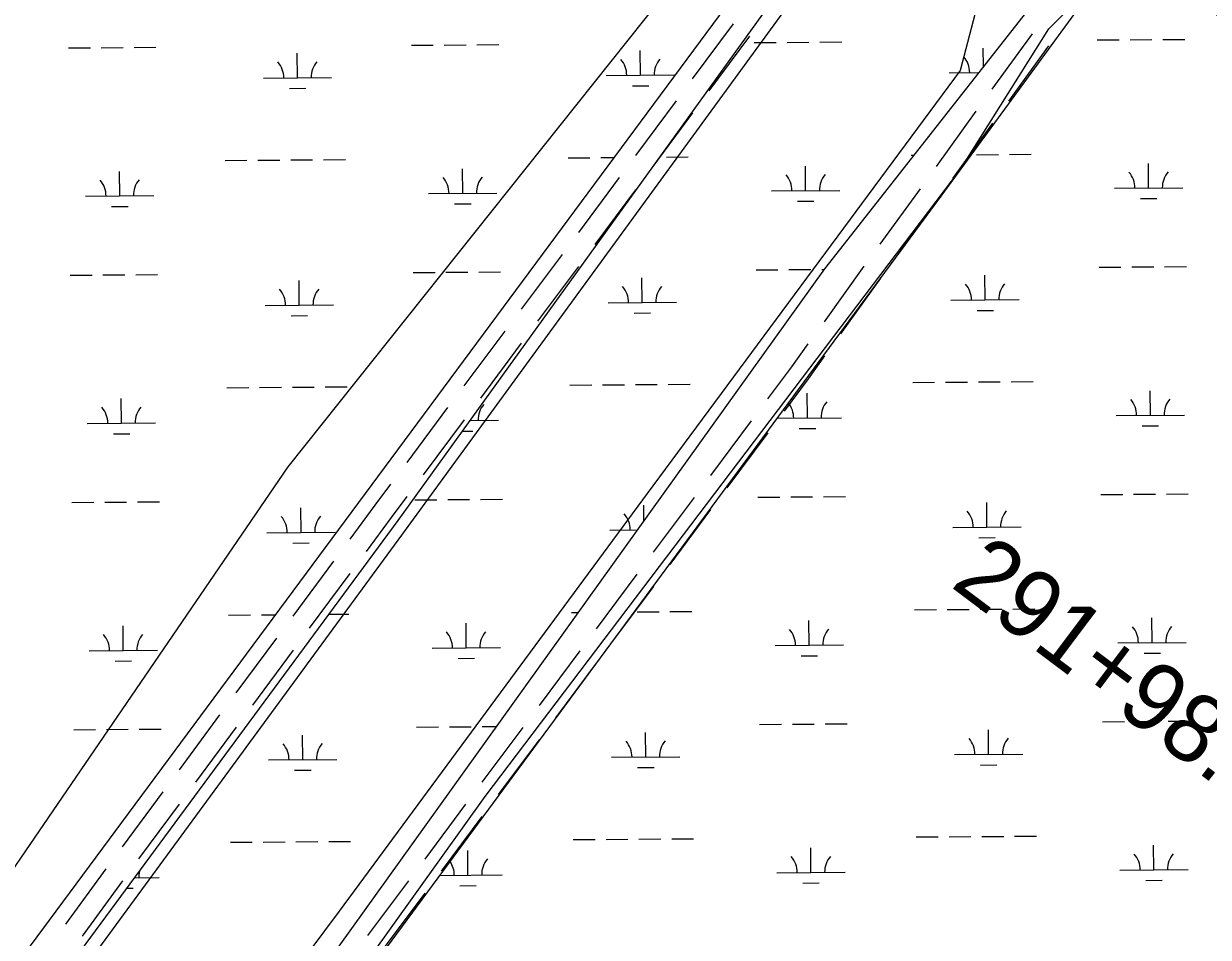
# Model space of a CAD drawing. Extents: x 3540316 to 3578335, y 553172 to 578787.
# Drawn here: x 3572112 to 3573845, y 572384 to 573721 of the extents above; entities that cross this region are included whole.
import ezdxf

# ---------------------------------------------------------------- set-up
doc = ezdxf.new("R2010")
doc.units = 0
for name, color, linetype in [('V-ROAD-CNTR', 7, 'Continuous'), ('V-SITE-VEGE', 7, 'Continuous'), ('V-SURV-IDEN', 7, 'Continuous'), ('V-WETL-SWMP', 7, 'Continuous')]:
    doc.layers.add(name, color=color, linetype=linetype)

msp = doc.modelspace()

# ---------------------------------------------------------------- linework, layer by layer
at = {"layer": 'V-ROAD-CNTR'}
for points in [[(3573090.7, 573640.5), (3573150.3, 573720.8)], [(3573114.8, 573622.6), (3573174.4, 573702.9)], [(3573529.3, 573625.3), (3573587.9, 573706.4)], [(3573553.6, 573607.7), (3573612.2, 573688.8)], [(3573007.4, 573528), (3573066.9, 573608.3)], [(3573031.5, 573510.1), (3573091, 573590.5)], [(3573447.4, 573511.8), (3573505.9, 573592.9)], [(3573471.7, 573494.2), (3573530.2, 573575.3)], [(3572924, 573415.5), (3572983.5, 573495.8)], [(3572948.1, 573397.6), (3573007.7, 573478)], [(3573365.4, 573398.3), (3573424, 573479.4)], [(3573389.7, 573380.7), (3573448.3, 573461.8)], [(3572840.4, 573303.3), (3572900.2, 573383.4)], [(3572864.4, 573285.4), (3572924.2, 573365.5)], [(3573283.5, 573284.8), (3573342, 573365.9)], [(3573307.8, 573267.2), (3573366.3, 573348.3)], [(3572756.6, 573191.1), (3572816.4, 573271.2)], [(3572780.7, 573173.1), (3572840.5, 573253.3)], [(3573200.9, 573172), (3573236, 573219), (3573260, 573252.4)], [(3573225, 573154.1), (3573260.2, 573201.3), (3573284.4, 573234.8)], [(3572672.9, 573078.9), (3572732.7, 573159)], [(3572697, 573060.9), (3572756.8, 573141.1)], [(3573117.3, 573059.7), (3573177, 573139.9)], [(3573141.4, 573041.8), (3573201.1, 573122)], [(3572589.4, 572966.5), (3572626.2, 573016.2), (3572649, 573046.8)], [(3572613.5, 572948.6), (3572650.2, 572998.3), (3572673, 573028.9)], [(3573033.7, 572947.4), (3573093.4, 573027.6)], [(3573057.7, 572929.5), (3573117.5, 573009.7)], [(3572506.1, 572853.9), (3572565.6, 572934.3)], [(3572530.2, 572836.1), (3572589.7, 572916.5)], [(3572950, 572835.2), (3573009.8, 572915.4)], [(3572974.1, 572817.2), (3573033.8, 572897.4)], [(3572422.8, 572741.4), (3572482.3, 572821.8)], [(3572447, 572723.5), (3572506.4, 572803.9)], [(3572866.4, 572722.9), (3572926.1, 572803.1)], [(3572890.5, 572705), (3572950.2, 572785.2)], [(3572339.6, 572628.8), (3572399, 572709.2)], [(3572363.7, 572611), (3572423.2, 572691.4)], [(3572782.8, 572610.6), (3572842.5, 572690.8)], [(3572806.8, 572592.7), (3572866.6, 572672.9)], [(3572256.3, 572516.3), (3572315.8, 572596.7)], [(3572280.4, 572498.4), (3572339.9, 572578.8)], [(3572699.1, 572498.3), (3572758.9, 572578.5)], [(3572723.2, 572480.4), (3572782.9, 572560.6)], [(3572173.5, 572403.2), (3572232.5, 572484)], [(3572197.8, 572385.6), (3572256.8, 572466.3)], [(3572615.4, 572386.2), (3572663.8, 572451), (3572675.2, 572466.3)], [(3572639.4, 572368.2), (3572687.9, 572433), (3572699.3, 572448.3)]]:
    msp.add_lwpolyline(points, dxfattribs=at)
at = {"layer": 'V-SITE-VEGE'}
for p, q in [((3573496.4, 574325.1), (3572498.1, 573072.3)), ((3572498.1, 573072.3), (3571559.9, 571699.2))]:
    msp.add_line(p, q, dxfattribs=at)
for points in [[(3571550.1, 571451.5), (3572665.1, 572972.3), (3573283.7, 573820.6), (3573894.7, 574661.2), (3573948.1, 574684.1), (3573963.4, 574752.9), (3573917.6, 574775.8), (3574001.6, 574844.6), (3574093.2, 574882.8), (3574154.3, 574859.9), (3574184.9, 574814), (3574184.9, 574768.2), (3574169.6, 574707), (3574139, 574638.3), (3573818.3, 574210.3), (3573528.1, 573828.2), (3573482.3, 573652.4), (3573024, 573033.4), (3572573.5, 572422), (3571695.2, 571245.1)], [(3571611.2, 570947.1), (3572787.3, 572590.1), (3573482.3, 573507.2), (3573612.1, 573713.6), (3573673.2, 573774.7), (3573703.7, 573782.3), (3573749.6, 573797.6), (3573803, 573782.3), (3573848.8, 573744.1), (3573894.7, 573690.6), (3574436.9, 573163.3), (3574406.3, 573117.5), (3574375.8, 573079.3), (3574162, 572720.1), (3573405.9, 571688.4)]]:
    msp.add_lwpolyline(points, dxfattribs=at)
at = {"layer": 'V-WETL-SWMP'}
for p, q in [((3572659.9, 572993.7), (3573824.6, 574611.8)), ((3573626.3, 574403.6), (3571628.6, 571706.7)), ((3573741.4, 573946), (3573283.7, 573362)), ((3573181, 573693.3), (3573213, 573693.5)), ((3573229, 573693.7), (3573261, 573693.9)), ((3573277, 573694), (3573309, 573694.3)), ((3573682.9, 573697.2), (3573714.9, 573697.4)), ((3573730.9, 573697.5), (3573762.9, 573697.8)), ((3573778.9, 573697.9), (3573810.9, 573698.1)), ((3572177.3, 573685.5), (3572209.3, 573685.8)), ((3572225.3, 573685.9), (3572257.3, 573686.2)), ((3572273.3, 573686.3), (3572305.3, 573686.5)), ((3572512.5, 573641.7), (3572512.2, 573677.7)), ((3572679.2, 573689.4), (3572711.2, 573689.7)), ((3572727.2, 573689.8), (3572759.1, 573690)), ((3572775.1, 573690.2), (3572807.1, 573690.4)), ((3573014.3, 573645.6), (3573014.1, 573681.6)), ((3573516.2, 573658.6), (3573516, 573685.4)), ((3572462.5, 573641.3), (3572562.4, 573642.1)), ((3572964.3, 573645.2), (3573064.3, 573646)), ((3573466.2, 573649.1), (3573508.9, 573649.4)), ((3572500.6, 573626.2), (3572524.6, 573626.4)), ((3573002.5, 573630), (3573026.5, 573630.2)), ((3572406.5, 573520.8), (3572438.5, 573521.1)), ((3572454.5, 573521.2), (3572486.5, 573521.4)), ((3572502.5, 573521.6), (3572534.5, 573521.8)), ((3572550.5, 573521.9), (3572582.5, 573522.2)), ((3572908.4, 573524.7), (3572940.4, 573524.9)), ((3572956.4, 573525.1), (3572975.6, 573525.2)), ((3573052.4, 573525.8), (3573084.4, 573526)), ((3573410.3, 573528.5), (3573414.3, 573528.6)), ((3573506.3, 573529.3), (3573538.3, 573529.5)), ((3573554.3, 573529.7), (3573586.3, 573529.9)), ((3572252.3, 573468.9), (3572252.1, 573504.9)), ((3572754.2, 573472.7), (3572754, 573508.7)), ((3573256.1, 573476.6), (3573255.8, 573512.6)), ((3573758, 573480.5), (3573757.7, 573516.5)), ((3572202.3, 573468.5), (3572302.3, 573469.3)), ((3572704.2, 573472.4), (3572804.2, 573473.1)), ((3573206.1, 573476.2), (3573306.1, 573477)), ((3573708, 573480.1), (3573808, 573480.9)), ((3572240.5, 573453.4), (3572264.5, 573453.5)), ((3572742.4, 573457.2), (3572766.4, 573457.4)), ((3573244.2, 573461.1), (3573268.2, 573461.3)), ((3573746.1, 573465), (3573770.1, 573465.1)), ((3573685.5, 573364.5), (3573717.5, 573364.7)), ((3573733.5, 573364.9), (3573765.5, 573365.1)), ((3573781.5, 573365.2), (3573813.5, 573365.5)), ((3572179.8, 573352.9), (3572211.8, 573353.1)), ((3572227.8, 573353.3), (3572259.8, 573353.5)), ((3572275.8, 573353.6), (3572307.8, 573353.9)), ((3573283.7, 573362), (3572352, 572062.8)), ((3572515, 573309), (3572514.7, 573345)), ((3572681.7, 573356.8), (3572713.7, 573357)), ((3572729.7, 573357.1), (3572761.7, 573357.4)), ((3572777.7, 573357.5), (3572809.7, 573357.7)), ((3573016.9, 573312.9), (3573016.6, 573348.9)), ((3573183.6, 573360.6), (3573215.6, 573360.9)), ((3573231.6, 573361), (3573263.6, 573361.2)), ((3573279.6, 573361.4), (3573283.3, 573361.4)), ((3573518.8, 573316.8), (3573518.5, 573352.8)), ((3572966.9, 573312.5), (3573066.9, 573313.3)), ((3573468.8, 573316.4), (3573568.8, 573317.2)), ((3572465, 573308.7), (3572565, 573309.4)), ((3572503.1, 573293.5), (3572527.1, 573293.7)), ((3573005, 573297.4), (3573029, 573297.6)), ((3573506.9, 573301.3), (3573530.9, 573301.4)), ((3572457.1, 573188.5), (3572489.1, 573188.8)), ((3572505.1, 573188.9), (3572537.1, 573189.1)), ((3572553.1, 573189.3), (3572585.1, 573189.5)), ((3572911, 573192), (3572943, 573192.3)), ((3572959, 573192.4), (3572991, 573192.6)), ((3573007, 573192.8), (3573039, 573193)), ((3573055, 573193.1), (3573087, 573193.4)), ((3573412.9, 573195.9), (3573444.9, 573196.1)), ((3573460.9, 573196.3), (3573492.9, 573196.5)), ((3573508.9, 573196.6), (3573540.9, 573196.9)), ((3573556.9, 573197), (3573588.9, 573197.2)), ((3572254.9, 573136.2), (3572254.6, 573172.2)), ((3572409.1, 573188.1), (3572441.1, 573188.4)), ((3573258.7, 573144), (3573258.4, 573180)), ((3573760.6, 573147.8), (3573760.3, 573183.8)), ((3572765.3, 573140.1), (3572806.8, 573140.5)), ((3573214.8, 573143.6), (3573308.7, 573144.3)), ((3573710.6, 573147.4), (3573810.6, 573148.2)), ((3572204.9, 573135.8), (3572304.9, 573136.6)), ((3572243, 573120.7), (3572267, 573120.9)), ((3572754.2, 573124.6), (3572768.9, 573124.7)), ((3573246.8, 573128.4), (3573270.8, 573128.6)), ((3573748.7, 573132.3), (3573772.7, 573132.5)), ((3573784.1, 573032.6), (3573816.1, 573032.8)), ((3572182.4, 573020.2), (3572214.4, 573020.5)), ((3572230.4, 573020.6), (3572262.4, 573020.8)), ((3572278.4, 573021), (3572310.4, 573021.2)), ((3572684.3, 573024.1), (3572716.3, 573024.3)), ((3572732.3, 573024.5), (3572764.3, 573024.7)), ((3572780.3, 573024.8), (3572812.3, 573025.1)), ((3573019.4, 572993.4), (3573019.2, 573016.2)), ((3573186.2, 573028), (3573218.2, 573028.2)), ((3573234.2, 573028.3), (3573266.2, 573028.6)), ((3573282.2, 573028.7), (3573314.2, 573028.9)), ((3573521.4, 572984.1), (3573521.1, 573020.1)), ((3573688.1, 573031.8), (3573720.1, 573032.1)), ((3573736.1, 573032.2), (3573768.1, 573032.4)), ((3572517.6, 572976.4), (3572517.3, 573012.4)), ((3570238.1, 569711.2), (3572659.9, 572993.7)), ((3573471.4, 572983.7), (3573571.4, 572984.5)), ((3572467.6, 572976), (3572567.6, 572976.8)), ((3572969.5, 572979.9), (3573009.9, 572980.2)), ((3573509.5, 572968.6), (3573533.5, 572968.8)), ((3572505.7, 572960.8), (3572529.7, 572961)), ((3572913.6, 572859.4), (3572923.3, 572859.4)), ((3573009.6, 572860.1), (3573041.6, 572860.3)), ((3573057.6, 572860.5), (3573089.6, 572860.7)), ((3573415.5, 572863.2), (3573447.4, 572863.5)), ((3573463.4, 572863.6), (3573495.4, 572863.8)), ((3573511.4, 572864), (3573543.4, 572864.2)), ((3573559.4, 572864.3), (3573591.4, 572864.6)), ((3572411.7, 572855.5), (3572443.7, 572855.7)), ((3572459.7, 572855.9), (3572479.9, 572856)), ((3572558.8, 572856.6), (3572587.7, 572856.8)), ((3572759.4, 572807.4), (3572759.1, 572843.4)), ((3573261.3, 572811.3), (3573261, 572847.3)), ((3573763.1, 572815.2), (3573762.9, 572851.2)), ((3572257.5, 572803.5), (3572257.2, 572839.5)), ((3572709.4, 572807), (3572809.4, 572807.8)), ((3573211.3, 572810.9), (3573311.3, 572811.7)), ((3573713.1, 572814.8), (3573813.1, 572815.5)), ((3572207.5, 572803.2), (3572307.5, 572803.9)), ((3572747.5, 572791.9), (3572771.5, 572792.1)), ((3573249.4, 572795.8), (3573273.4, 572795.9)), ((3573751.3, 572799.6), (3573775.3, 572799.8)), ((3572245.6, 572788), (3572269.6, 572788.2)), ((3572185, 572687.6), (3572217, 572687.8)), ((3572233, 572687.9), (3572264.9, 572688.2)), ((3572280.9, 572688.3), (3572312.9, 572688.5)), ((3572686.8, 572691.4), (3572718.8, 572691.7)), ((3572734.8, 572691.8), (3572766.8, 572692)), ((3572782.8, 572692.2), (3572803.5, 572692.3)), ((3573188.7, 572695.3), (3573220.7, 572695.5)), ((3573236.7, 572695.7), (3573268.7, 572695.9)), ((3573284.7, 572696), (3573316.7, 572696.3)), ((3573523.9, 572651.4), (3573523.7, 572687.4)), ((3573690.6, 572699.2), (3573722.6, 572699.4)), ((3573738.6, 572699.5), (3573770.6, 572699.8)), ((3573786.6, 572699.9), (3573818.6, 572700.1)), ((3572520.1, 572643.7), (3572519.9, 572679.7)), ((3573022, 572647.6), (3573021.8, 572683.6)), ((3573473.9, 572651.1), (3573573.9, 572651.8)), ((3572470.1, 572643.3), (3572570.1, 572644.1)), ((3572972, 572647.2), (3573072, 572648)), ((3573512, 572635.9), (3573536, 572636.1)), ((3572508.3, 572628.2), (3572532.3, 572628.4)), ((3573010.2, 572632.1), (3573034.2, 572632.2)), ((3573418, 572530.6), (3573450, 572530.8)), ((3573466, 572530.9), (3573498, 572531.2)), ((3573514, 572531.3), (3573546, 572531.5)), ((3573562, 572531.7), (3573594, 572531.9)), ((3572414.2, 572522.8), (3572446.2, 572523.1)), ((3572462.2, 572523.2), (3572494.2, 572523.4)), ((3572510.2, 572523.6), (3572542.2, 572523.8)), ((3572558.2, 572523.9), (3572590.2, 572524.2)), ((3572916.1, 572526.7), (3572948.1, 572526.9)), ((3572964.1, 572527.1), (3572996.1, 572527.3)), ((3573012.1, 572527.4), (3573044.1, 572527.7)), ((3573060.1, 572527.8), (3573092.1, 572528)), ((3573263.8, 572478.6), (3573263.5, 572514.6)), ((3573765.7, 572482.5), (3573765.4, 572518.5)), ((3572761.9, 572474.8), (3572761.6, 572510.8)), ((3573213.8, 572478.2), (3573313.8, 572479)), ((3573715.7, 572482.1), (3573815.7, 572482.9)), ((3572274.3, 572471), (3572310, 572471.3)), ((3572721, 572474.4), (3572811.9, 572475.1)), ((3573251.9, 572463.1), (3573275.9, 572463.3)), ((3573753.8, 572467), (3573777.8, 572467.2)), ((3572262.8, 572455.5), (3572272.2, 572455.5)), ((3572750, 572459.2), (3572774, 572459.4))]:
    msp.add_line(p, q, dxfattribs=at)
msp.add_lwpolyline([(3572598.7, 572308.7), (3573454.6, 573468.6), (3573743.3, 573863.6), (3574087.7, 574339.7), (3574371.4, 574724.6), (3574391.6, 574744.9), (3574401.8, 574744.9), (3574427.1, 574709.4), (3575136.1, 573995.3), (3575597, 573585), (3575885.7, 573341.9)], dxfattribs=at)
for centre, start, end in [((3572457.2, 573641.8), 359.6699, 41.2135), ((3572567.7, 573642.6), 139.6699, 181.2135), ((3572959.1, 573645.6), 359.6699, 41.2135), ((3573069.6, 573646.5), 139.6699, 181.2135), ((3573461, 573649.5), 359.6699, 41.2135), ((3573702.8, 573480.5), 359.6699, 41.2135), ((3573813.3, 573481.4), 139.6699, 181.2135), ((3572197.1, 573468.9), 359.6699, 41.2135), ((3572307.6, 573469.8), 139.6699, 181.2135), ((3572699, 573472.8), 359.6699, 41.2135), ((3572809.5, 573473.6), 139.6699, 181.2135), ((3573200.9, 573476.7), 359.6699, 41.2135), ((3573311.4, 573477.5), 139.6699, 181.2135), ((3572459.8, 573309.1), 359.6699, 41.2135), ((3572570.3, 573309.9), 139.6699, 181.2135), ((3572961.7, 573313), 359.6699, 41.2135), ((3573072.1, 573313.8), 139.6699, 181.2135), ((3573463.6, 573316.8), 359.6699, 41.2135), ((3573574, 573317.7), 139.6699, 181.2135), ((3573815.8, 573148.7), 139.6699, 181.2135), ((3572199.7, 573136.3), 359.6699, 41.2135), ((3572310.1, 573137.1), 139.6699, 181.2135), ((3572812, 573141), 139.6699, 181.2135), ((3573203.4, 573144), 359.6699, 38.1094), ((3573313.9, 573144.9), 139.6699, 181.2135), ((3573705.3, 573147.9), 359.6699, 41.2135), ((3572462.3, 572976.4), 359.6699, 41.2135), ((3572572.8, 572977.3), 139.6699, 181.2135), ((3572964.2, 572980.3), 359.6699, 41.2135), ((3573466.1, 572984.2), 359.6699, 41.2135), ((3573576.6, 572985), 139.6699, 181.2135), ((3572202.2, 572803.6), 359.6699, 41.2135), ((3572312.7, 572804.4), 139.6699, 181.2135), ((3572704.1, 572807.5), 359.6699, 41.2135), ((3572814.6, 572808.3), 139.6699, 181.2135), ((3573206, 572811.3), 359.6699, 41.2135), ((3573316.5, 572812.2), 139.6699, 181.2135), ((3573707.9, 572815.2), 359.6699, 41.2135), ((3573818.4, 572816.1), 139.6699, 181.2135), ((3572966.8, 572647.6), 359.6699, 41.2135), ((3573077.3, 572648.5), 139.6699, 181.2135), ((3573468.7, 572651.5), 359.6699, 41.2135), ((3573579.2, 572652.3), 139.6699, 181.2135), ((3572464.9, 572643.8), 359.6699, 41.2135), ((3572575.4, 572644.6), 139.6699, 181.2135), ((3572817.2, 572475.7), 139.6699, 181.2135), ((3573208.6, 572478.7), 359.6699, 41.2135), ((3573319.1, 572479.5), 139.6699, 181.2135), ((3573710.5, 572482.5), 359.6699, 41.2135), ((3573820.9, 572483.4), 139.6699, 181.2135), ((3572315.3, 572471.8), 166.2349, 181.2135), ((3572706.7, 572474.8), 359.6699, 34.1307)]:
    msp.add_arc(centre, 35.2, start, end, dxfattribs=at)

# ---------------------------------------------------------------- texts
at = {"layer": 'V-SURV-IDEN'}
msp.add_text('291+98.0', height=100, rotation=323.0614, dxfattribs=at).set_placement((3573466.4, 572898.1))

doc.saveas('drawing.dxf')
